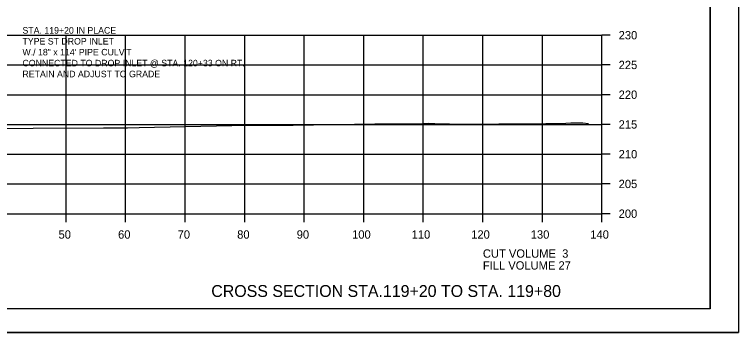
# Model space of a CAD drawing. Extents: x 1368968 to 1369915, y 377395 to 380381.
# Drawn here: x 1369793.1 to 1369914.7, y 379741.4 to 379794.9 of the extents above; entities that cross this region are included whole.
import ezdxf

# ---------------------------------------------------------------- set-up
doc = ezdxf.new("R2010")
doc.units = 0
for name, color, linetype in [('S_BREAKLINE_ANNOT', 7, 'Continuous'), ('S_BRIDGE', 7, 'Continuous'), ('S_BRIDGE_ANNOT', 7, 'Continuous'), ('S_CONTOUR_MINOR', 7, 'Continuous'), ('S_CTL_TABLE', 7, 'Continuous'), ('S_DITCHLINE_ANNOT', 7, 'Continuous'), ('S_DROP_INLET', 7, 'Continuous')]:
    doc.layers.add(name, color=color, linetype=linetype)

msp = doc.modelspace()

# ---------------------------------------------------------------- linework, layer by layer
at = {"layer": 'S_BREAKLINE_ANNOT'}
for p, q in [((1369891.78, 379761.39), (1369891.78, 379791.39)), ((1369893.18, 379791.39), (1369891.78, 379791.39)), ((1369893.18, 379786.39), (1369891.78, 379786.39)), ((1369893.18, 379781.39), (1369891.78, 379781.39)), ((1369893.18, 379776.39), (1369891.78, 379776.39)), ((1369893.18, 379771.39), (1369891.78, 379771.39)), ((1369893.18, 379766.39), (1369891.78, 379766.39)), ((1369611.78, 379761.39), (1369891.78, 379761.39)), ((1369801.78, 379759.99), (1369801.78, 379761.39)), ((1369811.78, 379759.99), (1369811.78, 379761.39)), ((1369821.78, 379759.99), (1369821.78, 379761.39)), ((1369831.78, 379759.99), (1369831.78, 379761.39)), ((1369841.78, 379759.99), (1369841.78, 379761.39)), ((1369851.78, 379759.99), (1369851.78, 379761.39)), ((1369861.78, 379759.99), (1369861.78, 379761.39)), ((1369871.78, 379759.99), (1369871.78, 379761.39)), ((1369881.78, 379759.99), (1369881.78, 379761.39)), ((1369891.78, 379759.99), (1369891.78, 379761.39)), ((1369893.18, 379761.39), (1369891.78, 379761.39))]:
    msp.add_line(p, q, dxfattribs=at)
at = {"layer": 'S_BRIDGE_ANNOT'}
for q in [(1369909.96, 379950.85), (1369593.78, 379745.39)]:
    msp.add_line((1369909.96, 379745.39), q, dxfattribs=at)
at = {"layer": 'S_CTL_TABLE'}
msp.add_lwpolyline([(1369791.14, 379775.69), (1369796.28, 379775.75), (1369808.07, 379775.82), (1369811.12, 379775.82), (1369811.68, 379775.8), (1369812.11, 379775.82), (1369814.07, 379775.85), (1369829.63, 379776.21), (1369839.92, 379776.27), (1369853.62, 379776.48), (1369861.74, 379776.56), (1369862.67, 379776.58), (1369863.72, 379776.56), (1369868.65, 379776.46), (1369874.46, 379776.51), (1369875.53, 379776.49), (1369878.98, 379776.49), (1369885.73, 379776.58), (1369886.53, 379776.66), (1369888.58, 379776.68), (1369889.49, 379776.56)], dxfattribs=at)
at = {"layer": 'S_DITCHLINE_ANNOT'}
for p, q in [((1369611.78, 379791.39), (1369891.78, 379791.39)), ((1369801.78, 379761.39), (1369801.78, 379791.39)), ((1369811.78, 379761.39), (1369811.78, 379791.39)), ((1369821.78, 379761.39), (1369821.78, 379791.39)), ((1369831.78, 379761.39), (1369831.78, 379791.39)), ((1369841.78, 379761.39), (1369841.78, 379791.39)), ((1369851.78, 379761.39), (1369851.78, 379791.39)), ((1369861.78, 379761.39), (1369861.78, 379791.39)), ((1369871.78, 379761.39), (1369871.78, 379791.39)), ((1369881.78, 379761.39), (1369881.78, 379791.39)), ((1369891.78, 379761.39), (1369891.78, 379791.39)), ((1369611.78, 379786.39), (1369891.78, 379786.39)), ((1369611.78, 379781.39), (1369891.78, 379781.39)), ((1369611.78, 379776.39), (1369891.78, 379776.39)), ((1369611.78, 379771.39), (1369891.78, 379771.39)), ((1369611.78, 379766.39), (1369891.78, 379766.39)), ((1369611.78, 379761.39), (1369891.78, 379761.39))]:
    msp.add_line(p, q, dxfattribs=at)
at = {"layer": 'S_DROP_INLET'}
msp.add_line((1369581.38, 379741.42), (1369914.71, 379741.42), dxfattribs=at)
for points in [[(1369581.37, 379954.75), (1369914.71, 379954.75), (1369914.71, 379741.41), (1369581.37, 379741.41)], [(1369827.7, 379950.85), (1369827.7, 379940.97), (1369863.43, 379940.97), (1369863.43, 379938.05), (1369886.63, 379938.05), (1369886.63, 379913.72), (1369909.96, 379913.72), (1369909.96, 379745.39), (1369593.78, 379745.39), (1369593.78, 379950.85)]]:
    msp.add_lwpolyline(points, close=True, dxfattribs=at)

# ---------------------------------------------------------------- texts
at = {"layer": 'S_BRIDGE'}
for s, p in [('230', (1369894.58, 379790.69)), ('225', (1369894.58, 379785.69)), ('220', (1369894.58, 379780.69)), ('215', (1369894.58, 379775.69)), ('210', (1369894.58, 379770.69)), ('205', (1369894.58, 379765.69)), ('200', (1369894.58, 379760.69)), ('50', (1369800.52, 379757.19)), ('60', (1369810.52, 379757.19)), ('70', (1369820.52, 379757.19)), ('80', (1369830.52, 379757.19)), ('90', (1369840.52, 379757.19)), ('100', (1369849.82, 379757.19)), ('110', (1369859.82, 379757.19)), ('120', (1369869.82, 379757.19)), ('130', (1369879.82, 379757.19)), ('140', (1369889.82, 379757.19)), ('CUT VOLUME  3', (1369871.78, 379753.99)), ('FILL VOLUME 27', (1369871.78, 379751.99))]:
    msp.add_text(s, height=1.4, dxfattribs=at).set_placement(p)
at = {"layer": 'S_CONTOUR_MINOR'}
for s, height, p in [('STA. 119+20 IN PLACE', 1.1, (1369794.46, 379791.65)), ('TYPE ST DROP INLET', 1.1, (1369794.46, 379789.82)), ('W./ 18" x 114\' PIPE CULV\'T ', 1.1, (1369794.46, 379787.99)), ('CONNECTED TO DROP INLET @ STA. 120+33 ON RT. ', 1.1, (1369794.46, 379786.15)), ('RETAIN AND ADJUST TO GRADE', 1.1, (1369794.46, 379784.32)), ('CROSS SECTION STA.119+20 TO STA. 119+80', 2, (1369826.17, 379747.39))]:
    msp.add_text(s, height=height, dxfattribs=at).set_placement(p)

doc.saveas('drawing.dxf')
